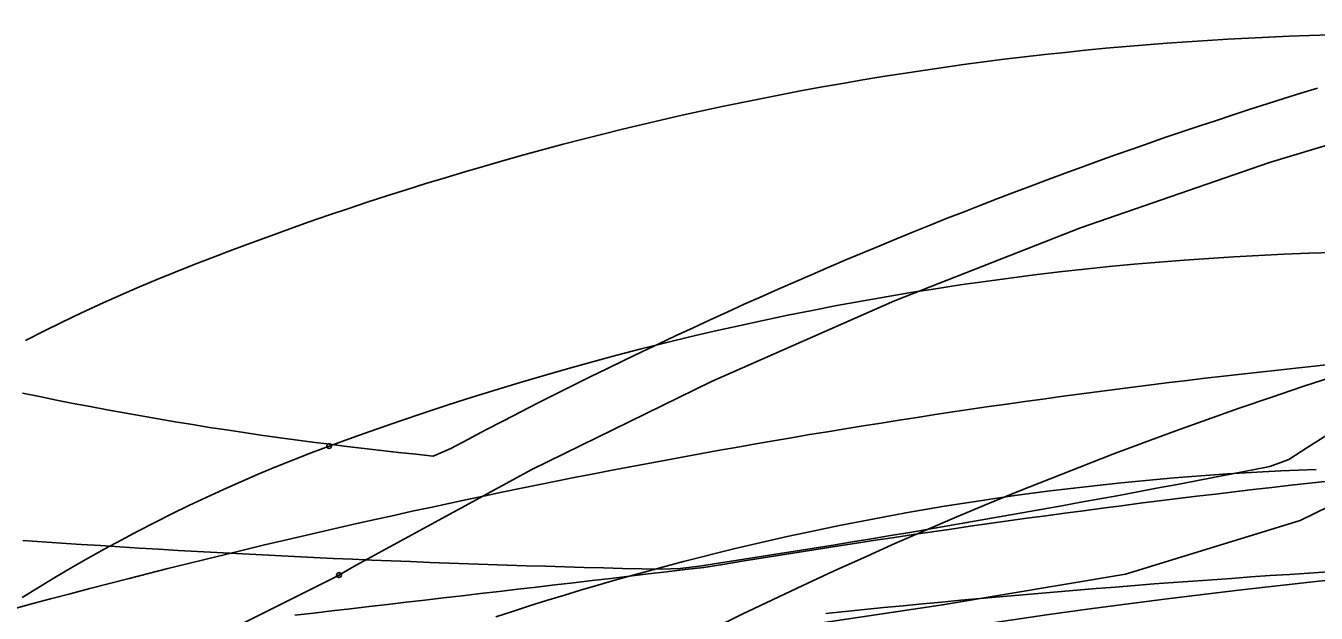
# Model space of a CAD drawing. Extents: x -14 to 1565148, y -25 to 642856.
# Drawn here: x 1564954.7 to 1564977.29, y 636523.39 to 636533.67 of the extents above; entities that cross this region are included whole.
import ezdxf

# ---------------------------------------------------------------- set-up
doc = ezdxf.new("R2010")
doc.units = 0
for name, color, linetype in [('DR_P_Headwall', 7, 'Continuous'), ('GE_P_Alignment_100_Stations', 7, 'Continuous'), ('MT_P_Work_Area', 7, 'Continuous'), ('PM_P_Edge_Line', 7, 'Continuous'), ('TR_Turning_Path27', 7, 'Continuous')]:
    doc.layers.add(name, color=color, linetype=linetype)

msp = doc.modelspace()

# ---------------------------------------------------------------- linework, layer by layer
at = {"layer": 'DR_P_Headwall'}
msp.add_lwpolyline([(1564959.405, 636523.358), (1564959.731, 636523.396), (1564960.056, 636523.434), (1564960.381, 636523.472), (1564960.706, 636523.51), (1564961.031, 636523.548), (1564961.357, 636523.586), (1564961.682, 636523.624), (1564962.007, 636523.662), (1564962.333, 636523.7), (1564962.658, 636523.738), (1564962.983, 636523.776), (1564963.309, 636523.814), (1564963.635, 636523.852), (1564963.96, 636523.89), (1564964.286, 636523.928), (1564964.612, 636523.966), (1564964.938, 636524.004), (1564965.263, 636524.042), (1564965.589, 636524.08), (1564965.915, 636524.118), (1564966.242, 636524.156), (1564966.568, 636524.194), (1564966.901, 636524.247), (1564967.235, 636524.302), (1564967.569, 636524.356), (1564967.903, 636524.41), (1564968.237, 636524.464), (1564968.57, 636524.516), (1564968.903, 636524.568), (1564969.236, 636524.62), (1564969.569, 636524.67), (1564969.902, 636524.721), (1564970.234, 636524.77), (1564970.566, 636524.819), (1564970.898, 636524.867), (1564971.229, 636524.915), (1564971.561, 636524.962), (1564971.892, 636525.008), (1564972.223, 636525.054), (1564972.554, 636525.099), (1564972.884, 636525.144), (1564973.215, 636525.188), (1564973.545, 636525.232), (1564973.875, 636525.274), (1564974.205, 636525.317), (1564974.535, 636525.358), (1564974.864, 636525.399), (1564975.194, 636525.44), (1564975.523, 636525.479), (1564975.852, 636525.519), (1564976.181, 636525.557), (1564976.51, 636525.595), (1564976.839, 636525.633), (1564977.167, 636525.67), (1564977.496, 636525.706)], dxfattribs=at)
at = {"layer": 'GE_P_Alignment_100_Stations'}
for points in [[(1565002.013, 636534.972), (1565000.619, 636535.176), (1564997.039, 636535.204), (1564993.553, 636534.906), (1564990.081, 636534.465), (1564986.631, 636533.881), (1564983.208, 636533.155), (1564979.818, 636532.288), (1564976.466, 636531.282), (1564973.158, 636530.139), (1564969.901, 636528.861), (1564966.699, 636527.449), (1564963.557, 636525.906), (1564960.482, 636524.235), (1564960.179, 636524.061)], [(1564963.972, 636527.227), (1564964.275, 636527.378), (1564964.577, 636527.528), (1564964.879, 636527.676), (1564965.179, 636527.822), (1564965.48, 636527.967), (1564965.78, 636528.109), (1564966.08, 636528.251), (1564966.378, 636528.39), (1564966.677, 636528.528), (1564966.975, 636528.664), (1564967.273, 636528.799), (1564967.571, 636528.932), (1564967.868, 636529.064), (1564968.165, 636529.194), (1564968.461, 636529.323), (1564968.757, 636529.45), (1564969.054, 636529.576), (1564969.349, 636529.701), (1564969.645, 636529.824), (1564969.941, 636529.946), (1564970.236, 636530.067), (1564970.531, 636530.186), (1564970.826, 636530.304), (1564971.121, 636530.42), (1564971.416, 636530.535), (1564971.711, 636530.649), (1564972.005, 636530.762), (1564972.3, 636530.873), (1564972.595, 636530.984), (1564972.889, 636531.093), (1564973.184, 636531.2), (1564973.478, 636531.307), (1564973.773, 636531.412), (1564974.067, 636531.516), (1564974.362, 636531.619), (1564974.656, 636531.721), (1564974.951, 636531.821), (1564975.246, 636531.92), (1564975.54, 636532.018), (1564975.835, 636532.115), (1564976.13, 636532.211), (1564976.425, 636532.306), (1564976.72, 636532.399), (1564977.015, 636532.492), (1564977.31, 636532.583)], [(1564954.64, 636527.246), (1564954.936, 636527.185), (1564955.232, 636527.124), (1564955.528, 636527.066), (1564955.825, 636527.008), (1564956.122, 636526.952), (1564956.42, 636526.898), (1564956.717, 636526.845), (1564957.016, 636526.793), (1564957.314, 636526.743), (1564957.613, 636526.694), (1564957.912, 636526.646), (1564958.211, 636526.6), (1564958.511, 636526.555), (1564958.811, 636526.511), (1564959.111, 636526.469), (1564959.412, 636526.428), (1564959.713, 636526.388), (1564960.014, 636526.349), (1564960.316, 636526.312), (1564960.618, 636526.276), (1564960.921, 636526.241), (1564961.224, 636526.208), (1564961.527, 636526.175), (1564961.831, 636526.144), (1564962.138, 636526.278), (1564962.446, 636526.441), (1564962.753, 636526.602), (1564963.059, 636526.761), (1564963.364, 636526.918), (1564963.668, 636527.074), (1564963.972, 636527.227)], [(1564980.295, 636526.65), (1564979.994, 636526.477), (1564977.003, 636525.017), (1564973.95, 636524.075), (1564970.746, 636523.54), (1564967.5, 636523.055), (1564964.247, 636522.615), (1564960.989, 636522.22), (1564957.726, 636521.868), (1564954.458, 636521.562), (1564951.187, 636521.3)], [(1564954.643, 636524.667), (1564954.983, 636524.643), (1564955.323, 636524.62), (1564955.664, 636524.597), (1564956.004, 636524.576), (1564956.344, 636524.554), (1564956.684, 636524.533), (1564957.023, 636524.513), (1564957.363, 636524.493), (1564957.703, 636524.474), (1564958.042, 636524.455), (1564958.381, 636524.437), (1564958.721, 636524.42), (1564959.06, 636524.402), (1564959.399, 636524.386), (1564959.738, 636524.37), (1564960.077, 636524.354), (1564960.415, 636524.339), (1564960.754, 636524.324), (1564961.093, 636524.31), (1564961.431, 636524.297), (1564961.769, 636524.284), (1564962.107, 636524.271), (1564962.445, 636524.259), (1564962.783, 636524.247), (1564963.121, 636524.236), (1564963.459, 636524.225), (1564963.796, 636524.215), (1564964.133, 636524.205), (1564964.47, 636524.195), (1564964.807, 636524.186), (1564965.144, 636524.178), (1564965.481, 636524.17), (1564965.817, 636524.162), (1564966.153, 636524.177), (1564966.489, 636524.218), (1564966.824, 636524.268), (1564967.159, 636524.32), (1564967.494, 636524.372), (1564967.829, 636524.425), (1564968.164, 636524.478), (1564968.499, 636524.532), (1564968.833, 636524.586), (1564969.168, 636524.641), (1564969.502, 636524.696), (1564969.836, 636524.752), (1564970.17, 636524.808), (1564970.504, 636524.865), (1564970.837, 636524.922), (1564971.171, 636524.979), (1564971.504, 636525.037), (1564971.837, 636525.095), (1564972.169, 636525.154), (1564972.502, 636525.214), (1564972.834, 636525.273), (1564973.166, 636525.334), (1564973.498, 636525.394), (1564973.83, 636525.455), (1564974.161, 636525.517), (1564974.493, 636525.579), (1564974.824, 636525.641), (1564975.154, 636525.704), (1564975.485, 636525.767), (1564975.815, 636525.831), (1564976.145, 636525.895), (1564976.476, 636525.96), (1564976.806, 636526.086), (1564977.138, 636526.3), (1564977.47, 636526.51)], [(1564960.18, 636524.062), (1564957.535, 636522.734), (1564954.531, 636521.793), (1564951.379, 636521.385), (1564948.134, 636521.111), (1564944.882, 636520.936), (1564943.254, 636520.885)]]:
    msp.add_lwpolyline(points, dxfattribs=at)
for centre in [(1564960.179, 636524.061), (1564960.18, 636524.062)]:
    msp.add_circle(centre, 0.0417, dxfattribs=at)
msp.add_arc((1565002.516, 636450.541), 80.928, 93.73652, 120.44683, dxfattribs=at)
at = {"layer": 'MT_P_Work_Area'}
msp.add_lwpolyline([(1564977.493, 636524.117), (1564977.154, 636524.095), (1564976.816, 636524.073), (1564976.477, 636524.051), (1564976.139, 636524.028), (1564975.801, 636524.004), (1564975.462, 636523.98), (1564975.124, 636523.956), (1564974.786, 636523.931), (1564974.447, 636523.905), (1564974.109, 636523.879), (1564973.771, 636523.852), (1564973.433, 636523.825), (1564973.095, 636523.797), (1564972.757, 636523.769), (1564972.419, 636523.74), (1564972.081, 636523.711), (1564971.743, 636523.681), (1564971.405, 636523.651), (1564971.067, 636523.62), (1564970.73, 636523.589), (1564970.392, 636523.557), (1564970.054, 636523.525), (1564969.717, 636523.492), (1564969.379, 636523.458), (1564969.042, 636523.425), (1564968.704, 636523.39)], dxfattribs=at)
at = {"layer": 'PM_P_Edge_Line'}
msp.add_lwpolyline([(1564954.426, 636523.455), (1564954.778, 636523.55), (1564955.127, 636523.643), (1564955.475, 636523.735), (1564955.82, 636523.826), (1564956.164, 636523.915), (1564956.506, 636524.003), (1564956.846, 636524.089), (1564957.185, 636524.175), (1564957.521, 636524.258), (1564957.857, 636524.341), (1564958.191, 636524.423), (1564958.523, 636524.503), (1564958.854, 636524.582), (1564959.184, 636524.66), (1564959.512, 636524.737), (1564959.84, 636524.813), (1564960.166, 636524.888), (1564960.491, 636524.961), (1564960.815, 636525.034), (1564961.138, 636525.106), (1564961.46, 636525.177), (1564961.781, 636525.246), (1564962.102, 636525.315), (1564962.422, 636525.383), (1564962.741, 636525.45), (1564963.059, 636525.516), (1564963.377, 636525.582), (1564963.694, 636525.646), (1564964.011, 636525.71), (1564964.328, 636525.772), (1564964.643, 636525.834), (1564964.959, 636525.896), (1564965.274, 636525.956), (1564965.589, 636526.015), (1564965.904, 636526.074), (1564966.218, 636526.132), (1564966.533, 636526.189), (1564966.847, 636526.246), (1564967.161, 636526.302), (1564967.474, 636526.357), (1564967.788, 636526.411), (1564968.102, 636526.465), (1564968.416, 636526.518), (1564968.729, 636526.57), (1564969.043, 636526.621), (1564969.357, 636526.672), (1564969.671, 636526.722), (1564969.985, 636526.771), (1564970.299, 636526.82), (1564970.613, 636526.868), (1564970.927, 636526.915), (1564971.242, 636526.962), (1564971.556, 636527.008), (1564971.871, 636527.053), (1564972.186, 636527.098), (1564972.501, 636527.141), (1564972.816, 636527.185), (1564973.131, 636527.227), (1564973.447, 636527.269), (1564973.762, 636527.31), (1564974.078, 636527.35), (1564974.394, 636527.39), (1564974.711, 636527.429), (1564975.027, 636527.468), (1564975.344, 636527.505), (1564975.661, 636527.542), (1564975.978, 636527.579), (1564976.295, 636527.614), (1564976.613, 636527.649), (1564976.93, 636527.683), (1564977.248, 636527.717), (1564977.566, 636527.75)], dxfattribs=at)
msp.add_arc((1564992.245, 636384.229), 140.519, 91.09598, 108.85238, dxfattribs=at)
at = {"layer": 'TR_Turning_Path27'}
for points in [[(1564954.694, 636528.167), (1564955.014, 636528.329), (1564955.336, 636528.487), (1564955.66, 636528.642), (1564955.987, 636528.793), (1564956.315, 636528.941), (1564956.645, 636529.085), (1564956.977, 636529.226), (1564957.312, 636529.363), (1564957.643, 636529.494), (1564957.98, 636529.624), (1564958.314, 636529.752), (1564958.649, 636529.877), (1564958.985, 636530), (1564959.321, 636530.121), (1564959.659, 636530.24), (1564959.997, 636530.357), (1564960.335, 636530.472), (1564960.675, 636530.584), (1564961.015, 636530.695), (1564961.355, 636530.804), (1564961.697, 636530.911), (1564962.039, 636531.015), (1564962.381, 636531.118), (1564962.725, 636531.218), (1564963.068, 636531.316), (1564963.413, 636531.412), (1564963.758, 636531.507), (1564964.103, 636531.599), (1564964.45, 636531.688), (1564964.796, 636531.776), (1564965.144, 636531.862), (1564965.491, 636531.946), (1564965.839, 636532.027), (1564966.188, 636532.106), (1564966.537, 636532.184), (1564966.887, 636532.259), (1564967.237, 636532.332), (1564967.588, 636532.402), (1564967.939, 636532.471), (1564968.29, 636532.538), (1564968.642, 636532.602), (1564968.994, 636532.665), (1564969.347, 636532.725), (1564969.699, 636532.783), (1564970.053, 636532.839), (1564970.406, 636532.892), (1564970.76, 636532.944), (1564971.114, 636532.993), (1564971.469, 636533.041), (1564971.824, 636533.086), (1564972.179, 636533.129), (1564972.534, 636533.169), (1564972.89, 636533.208), (1564973.245, 636533.245), (1564973.601, 636533.279), (1564973.958, 636533.311), (1564974.314, 636533.341), (1564974.671, 636533.369), (1564975.027, 636533.394), (1564975.384, 636533.418), (1564975.741, 636533.439), (1564976.098, 636533.458), (1564976.456, 636533.475), (1564976.813, 636533.49), (1564977.17, 636533.503), (1564977.528, 636533.513)], [(1564954.634, 636523.67), (1564954.918, 636523.845), (1564955.203, 636524.017), (1564955.491, 636524.186), (1564955.78, 636524.352), (1564956.071, 636524.515), (1564956.364, 636524.674), (1564956.658, 636524.83), (1564956.954, 636524.983), (1564957.252, 636525.132), (1564957.552, 636525.278), (1564957.853, 636525.421), (1564958.156, 636525.56), (1564958.461, 636525.695), (1564958.767, 636525.827), (1564959.075, 636525.956), (1564959.384, 636526.08), (1564959.695, 636526.201), (1564960.007, 636526.318)], [(1564962.923, 636523.328), (1564963.219, 636523.425), (1564963.516, 636523.52), (1564963.813, 636523.614), (1564964.11, 636523.706), (1564964.409, 636523.796), (1564964.708, 636523.884), (1564965.007, 636523.971), (1564965.307, 636524.056), (1564965.607, 636524.138), (1564965.908, 636524.219), (1564966.209, 636524.299), (1564966.511, 636524.376), (1564966.814, 636524.451), (1564967.116, 636524.525), (1564967.419, 636524.597), (1564967.723, 636524.667), (1564968.027, 636524.735), (1564968.332, 636524.801), (1564968.636, 636524.866), (1564968.942, 636524.928), (1564969.247, 636524.989), (1564969.553, 636525.048), (1564969.86, 636525.105), (1564970.166, 636525.16), (1564970.473, 636525.213), (1564970.781, 636525.264), (1564971.088, 636525.314), (1564971.396, 636525.361), (1564971.704, 636525.407), (1564972.013, 636525.451), (1564972.322, 636525.493), (1564972.631, 636525.533), (1564972.94, 636525.571), (1564973.249, 636525.608), (1564973.559, 636525.642), (1564973.869, 636525.675), (1564974.179, 636525.705), (1564974.489, 636525.734), (1564974.799, 636525.761), (1564975.11, 636525.786), (1564975.421, 636525.809), (1564975.731, 636525.831), (1564976.042, 636525.85), (1564976.354, 636525.868), (1564976.665, 636525.883), (1564976.976, 636525.897), (1564977.287, 636525.909)]]:
    msp.add_lwpolyline(points, dxfattribs=at)
msp.add_circle((1564960.007, 636526.318), 0.0417, dxfattribs=at)
msp.add_circle((1564960.007, 636526.318), 0.0417, dxfattribs=at)
msp.add_arc((1564979.071, 636474.701), 55.024, 81.0094, 110.271, dxfattribs=at)

doc.saveas('drawing.dxf')
